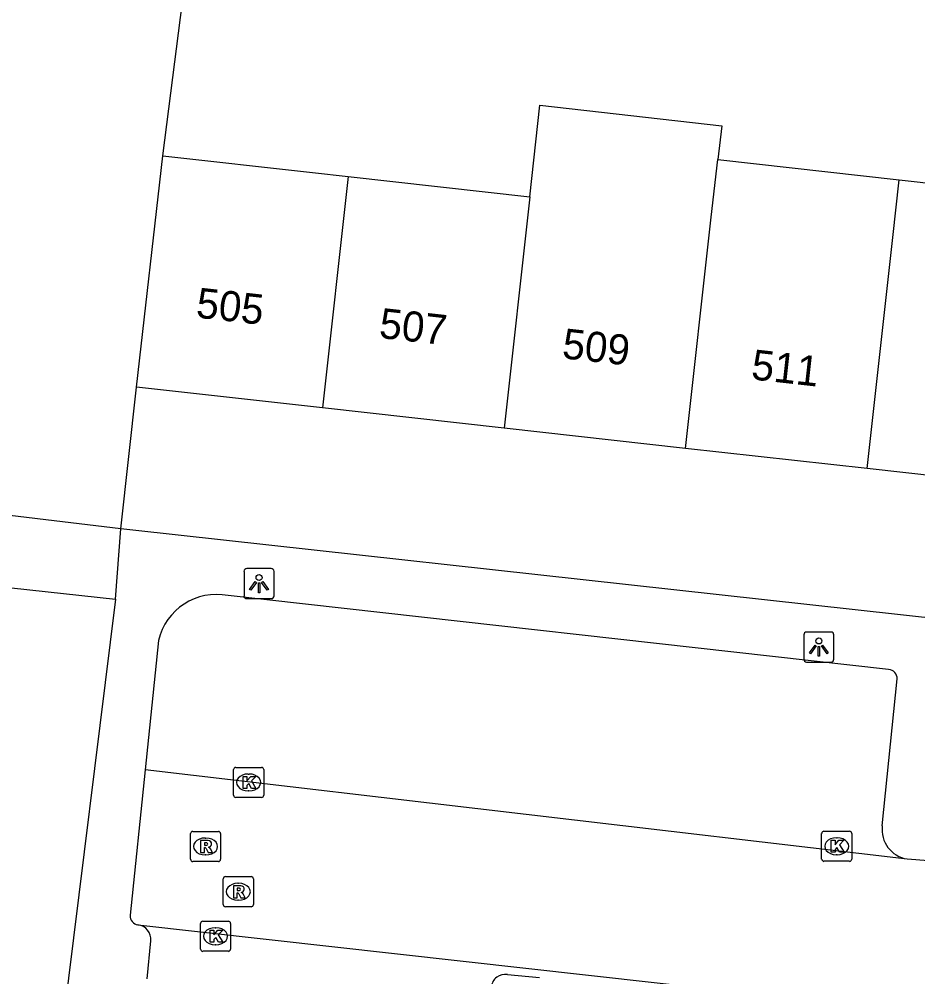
# Model space of a CAD drawing. Extents: x 161928 to 163055, y 386475 to 387428.
# Drawn here: x 162063.82 to 162093.66, y 387154.99 to 387186.79 of the extents above; entities that cross this region are included whole.
import ezdxf

# ---------------------------------------------------------------- set-up
doc = ezdxf.new("R2010")
doc.units = 0
for name, color, linetype in [('IMGEO_Groenvoorziening', 7, 'Continuous'), ('IMGEO_Hek', 7, 'Continuous'), ('IMGEO_Kolk', 7, 'Continuous'), ('IMGEO_Lichtpunt', 7, 'Continuous'), ('IMGEO_Pand', 7, 'Continuous'), ('IMGEO_Pand_nummerreeks', 7, 'Continuous'), ('IMGEO_Parkeervlak_open', 7, 'Continuous'), ('IMGEO_Rijbaan_lokaal_open', 7, 'Continuous'), ('IMGEO_Rioolput', 7, 'Continuous'), ('IMGEO_Voetpad_gesloten', 7, 'Continuous'), ('IMGEO_Voetpad_open', 7, 'Continuous')]:
    doc.layers.add(name, color=color, linetype=linetype)

msp = doc.modelspace()

# ---------------------------------------------------------------- linework, layer by layer
at = {"layer": 'IMGEO_Groenvoorziening'}
for points in [[(162068.587, 387182.257), (162070.297, 387195.615)], [(162067.195, 387169.868), (162067.722, 387174.568)]]:
    msp.add_lwpolyline(points, dxfattribs=at)
at = {"layer": 'IMGEO_Hek'}
msp.add_lwpolyline([(162068.587, 387182.257), (162070.297, 387195.615)], dxfattribs=at)
at = {"layer": 'IMGEO_Kolk'}
for p, q in [((162071.015, 387161.948), (162071.867, 387161.948)), ((162070.94, 387161.022), (162070.94, 387161.874)), ((162071.428, 387161.728), (162071.453, 387161.728)), ((162071.941, 387161.874), (162071.941, 387161.022)), ((162071.451, 387161.168), (162071.426, 387161.168)), ((162071.867, 387160.948), (162071.015, 387160.948)), ((162090.464, 387158.903), (162090.464, 387159.755)), ((162090.539, 387159.829), (162091.391, 387159.829)), ((162091.465, 387159.755), (162091.465, 387158.903)), ((162090.952, 387159.609), (162090.977, 387159.609)), ((162091.391, 387158.829), (162090.539, 387158.829)), ((162090.975, 387159.049), (162090.95, 387159.049)), ((162069.842, 387155.915), (162069.842, 387156.767)), ((162069.917, 387156.841), (162070.769, 387156.841)), ((162070.33, 387156.621), (162070.355, 387156.621)), ((162070.843, 387156.767), (162070.843, 387155.915)), ((162070.353, 387156.061), (162070.328, 387156.061)), ((162070.769, 387155.841), (162069.917, 387155.841))]:
    msp.add_line(p, q, dxfattribs=at)
for points in [[(162071.015, 387161.948), (162071.867, 387161.948)], [(162070.94, 387161.022), (162070.94, 387161.874)], [(162071.261, 387161.648), (162071.384, 387161.648), (162071.384, 387161.497), (162071.514, 387161.648), (162071.678, 387161.648), (162071.532, 387161.497), (162071.685, 387161.248), (162071.533, 387161.248), (162071.448, 387161.412), (162071.384, 387161.345), (162071.384, 387161.248), (162071.261, 387161.248), (162071.261, 387161.648)], [(162071.941, 387161.874), (162071.941, 387161.022)], [(162071.867, 387160.948), (162071.015, 387160.948)], [(162090.464, 387158.903), (162090.464, 387159.755)], [(162090.539, 387159.829), (162091.391, 387159.829)], [(162091.465, 387159.755), (162091.465, 387158.903)], [(162090.785, 387159.529), (162090.908, 387159.529), (162090.908, 387159.378), (162091.038, 387159.529), (162091.202, 387159.529), (162091.056, 387159.378), (162091.209, 387159.129), (162091.057, 387159.129), (162090.972, 387159.293), (162090.908, 387159.226), (162090.908, 387159.129), (162090.785, 387159.129), (162090.785, 387159.529)], [(162091.391, 387158.829), (162090.539, 387158.829)], [(162069.842, 387155.915), (162069.842, 387156.767)], [(162069.917, 387156.841), (162070.769, 387156.841)], [(162070.163, 387156.541), (162070.286, 387156.541), (162070.286, 387156.39), (162070.416, 387156.541), (162070.58, 387156.541), (162070.434, 387156.39), (162070.587, 387156.141), (162070.435, 387156.141), (162070.35, 387156.305), (162070.286, 387156.238), (162070.286, 387156.141), (162070.163, 387156.141), (162070.163, 387156.541)], [(162070.843, 387156.767), (162070.843, 387155.915)], [(162070.769, 387155.841), (162069.917, 387155.841)]]:
    msp.add_lwpolyline(points, dxfattribs=at)
for centre, start, end in [((162071.017, 387161.872), 91.552, 178.448), ((162071.017, 387161.872), 91.552, 178.448), ((162071.865, 387161.872), 1.552, 88.448), ((162071.865, 387161.872), 1.552, 88.448), ((162071.017, 387161.024), 181.552, 268.448), ((162071.017, 387161.024), 181.552, 268.448), ((162071.865, 387161.024), 271.552, 358.448), ((162071.865, 387161.024), 271.552, 358.448), ((162090.541, 387159.753), 91.552, 178.448), ((162090.541, 387159.753), 91.552, 178.448), ((162091.389, 387159.753), 1.552, 88.448), ((162091.389, 387159.753), 1.552, 88.448), ((162090.541, 387158.905), 181.552, 268.448), ((162090.541, 387158.905), 181.552, 268.448), ((162091.389, 387158.905), 271.552, 358.448), ((162091.389, 387158.905), 271.552, 358.448), ((162069.919, 387156.765), 91.552, 178.448), ((162069.919, 387156.765), 91.552, 178.448), ((162070.767, 387156.765), 1.552, 88.448), ((162070.767, 387156.765), 1.552, 88.448), ((162069.919, 387155.917), 181.552, 268.448), ((162069.919, 387155.917), 181.552, 268.448), ((162070.767, 387155.917), 271.552, 358.448), ((162070.767, 387155.917), 271.552, 358.448)]:
    msp.add_arc(centre, 0.0765, start, end, dxfattribs=at)
for centre, major_axis, ratio, start_param, end_param in [((162071.427, 387161.448), (-0.387, 0.002), 0.722429, 4.712389, 7.853982), ((162071.452, 387161.448), (-0.39, 0.002), 0.717154, 1.570796, 4.712389), ((162090.951, 387159.329), (-0.387, 0.002), 0.722429, 4.712389, 7.853982), ((162090.976, 387159.329), (-0.39, 0.002), 0.717154, 1.570796, 4.712389), ((162070.329, 387156.341), (-0.387, 0.002), 0.722429, 4.712389, 7.853982), ((162070.354, 387156.341), (-0.39, 0.002), 0.717154, 1.570796, 4.712389)]:
    msp.add_ellipse(centre, major_axis=major_axis, ratio=ratio, start_param=start_param, end_param=end_param, dxfattribs=at)
at = {"layer": 'IMGEO_Lichtpunt'}
for p, q in [((162071.287, 387168.454), (162071.287, 387167.647)), ((162071.287, 387168.454), (162071.287, 387167.647)), ((162072.189, 387168.549), (162071.381, 387168.549)), ((162072.189, 387168.549), (162071.381, 387168.549)), ((162072.283, 387167.647), (162072.283, 387168.454)), ((162072.283, 387167.647), (162072.283, 387168.454)), ((162071.381, 387167.553), (162072.189, 387167.553)), ((162071.381, 387167.553), (162072.189, 387167.553)), ((162090.774, 387166.442), (162089.966, 387166.442)), ((162090.774, 387166.442), (162089.966, 387166.442)), ((162089.872, 387166.347), (162089.872, 387165.54)), ((162089.872, 387166.347), (162089.872, 387165.54)), ((162090.868, 387165.54), (162090.868, 387166.347)), ((162090.868, 387165.54), (162090.868, 387166.347)), ((162089.966, 387165.446), (162090.774, 387165.446)), ((162089.966, 387165.446), (162090.774, 387165.446))]:
    msp.add_line(p, q, dxfattribs=at)
for points in [[(162071.661, 387168.118), (162071.7, 387168.09), (162071.512, 387167.828), (162071.474, 387167.855), (162071.661, 387168.118)], [(162071.763, 387168.07), (162071.81, 387168.07), (162071.81, 387167.748), (162071.763, 387167.748), (162071.763, 387168.07)], [(162071.873, 387168.09), (162071.911, 387168.117), (162072.098, 387167.855), (162072.059, 387167.827), (162071.873, 387168.09)], [(162090.246, 387166.011), (162090.285, 387165.983), (162090.097, 387165.721), (162090.059, 387165.748), (162090.246, 387166.011)], [(162090.348, 387165.963), (162090.395, 387165.963), (162090.395, 387165.641), (162090.348, 387165.641), (162090.348, 387165.963)], [(162090.458, 387165.983), (162090.496, 387166.01), (162090.683, 387165.748), (162090.644, 387165.72), (162090.458, 387165.983)]]:
    msp.add_lwpolyline(points, dxfattribs=at)
for centre in [(162071.786, 387168.252), (162090.371, 387166.145)]:
    msp.add_circle(centre, 0.0994, dxfattribs=at)
for centre, start, end in [((162071.381, 387168.454), 90, 180), ((162071.381, 387168.454), 90, 180), ((162072.189, 387168.454), 0, 90), ((162072.189, 387168.454), 0, 90), ((162071.381, 387167.647), 180, 270), ((162071.381, 387167.647), 180, 270), ((162072.189, 387167.647), 270, 0), ((162072.189, 387167.647), 270, 360), ((162089.966, 387166.347), 90, 180), ((162089.966, 387166.347), 90, 180), ((162090.774, 387166.347), 0, 90), ((162090.774, 387166.347), 0, 90), ((162089.966, 387165.54), 180, 270), ((162089.966, 387165.54), 180, 270), ((162090.774, 387165.54), 270, 0), ((162090.774, 387165.54), 270, 360)]:
    msp.add_arc(centre, 0.0946, start, end, dxfattribs=at)
at = {"layer": 'IMGEO_Pand'}
for points in [[(162080.775, 387180.894), (162081.113, 387183.936), (162087.146, 387183.25), (162087.018, 387182.126)], [(162067.722, 387174.568), (162068.587, 387182.257)], [(162068.587, 387182.257), (162073.557, 387181.701), (162074.75, 387181.568)], [(162085.946, 387172.54), (162086.801, 387180.219), (162087.018, 387182.126)], [(162087.018, 387182.126), (162093.04, 387181.455)], [(162074.75, 387181.568), (162073.894, 387173.881)], [(162074.75, 387181.568), (162080.775, 387180.894)], [(162091.972, 387171.869), (162092.827, 387179.545), (162093.04, 387181.455)], [(162093.04, 387181.455), (162099.065, 387180.784)], [(162080.775, 387180.894), (162079.92, 387173.21)], [(162073.894, 387173.881), (162067.722, 387174.568)], [(162079.92, 387173.21), (162073.894, 387173.881)], [(162085.946, 387172.54), (162079.92, 387173.21)], [(162091.972, 387171.869), (162085.946, 387172.54)], [(162097.997, 387171.198), (162091.972, 387171.869)]]:
    msp.add_lwpolyline(points, dxfattribs=at)
at = {"layer": 'IMGEO_Parkeervlak_open'}
msp.add_lwpolyline([(162080.034, 387155.068), (162081.1, 387154.972)], dxfattribs=at)
msp.add_arc((162079.955, 387154.613), 0.461, 80.1615, 174.3244, dxfattribs=at)
at = {"layer": 'IMGEO_Rijbaan_lokaal_open'}
for points in [[(162068.006, 387161.869), (162067.51, 387157.036)], [(162093.301, 387158.906), (162068.006, 387161.869)], [(162094.013, 387158.842), (162093.301, 387158.906)], [(162067.767, 387156.725), (162106.404, 387152.399)]]:
    msp.add_lwpolyline(points, dxfattribs=at)
msp.add_arc((162067.797, 387157.011), 0.288, 175.0956, 264.0428, dxfattribs=at)
at = {"layer": 'IMGEO_Rioolput'}
for p, q in [((162069.51, 387158.896), (162069.51, 387159.748)), ((162069.585, 387159.822), (162070.437, 387159.822)), ((162070.511, 387159.748), (162070.511, 387158.896)), ((162069.998, 387159.602), (162070.023, 387159.602)), ((162070.437, 387158.822), (162069.585, 387158.822)), ((162070.021, 387159.042), (162069.996, 387159.042)), ((162070.596, 387157.394), (162070.596, 387158.246)), ((162070.671, 387158.32), (162071.523, 387158.32)), ((162071.597, 387158.246), (162071.597, 387157.394)), ((162071.084, 387158.1), (162071.109, 387158.1)), ((162071.107, 387157.54), (162071.082, 387157.54)), ((162071.523, 387157.32), (162070.671, 387157.32))]:
    msp.add_line(p, q, dxfattribs=at)
for points in [[(162069.51, 387158.896), (162069.51, 387159.748)], [(162069.585, 387159.822), (162070.437, 387159.822)], [(162070.511, 387159.748), (162070.511, 387158.896)], [(162070.099, 387159.52), (162069.847, 387159.522), (162069.847, 387159.122)], [(162070.025, 387159.441), (162069.971, 387159.441), (162069.971, 387159.36)], [(162069.847, 387159.122), (162069.971, 387159.122), (162069.971, 387159.284), (162069.982, 387159.284)], [(162069.971, 387159.36), (162070.023, 387159.36)], [(162070.029, 387159.255), (162070.1, 387159.122), (162070.24, 387159.122), (162070.175, 387159.248)], [(162070.437, 387158.822), (162069.585, 387158.822)], [(162070.596, 387157.394), (162070.596, 387158.246)], [(162070.671, 387158.32), (162071.523, 387158.32)], [(162071.597, 387158.246), (162071.597, 387157.394)], [(162071.185, 387158.018), (162070.933, 387158.02), (162070.933, 387157.62)], [(162071.111, 387157.939), (162071.057, 387157.939), (162071.057, 387157.858)], [(162071.057, 387157.858), (162071.109, 387157.858)], [(162070.933, 387157.62), (162071.057, 387157.62), (162071.057, 387157.782), (162071.068, 387157.782)], [(162071.115, 387157.753), (162071.186, 387157.62), (162071.326, 387157.62), (162071.261, 387157.746)], [(162071.523, 387157.32), (162070.671, 387157.32)]]:
    msp.add_lwpolyline(points, dxfattribs=at)
for centre, radius, start, end in [((162069.587, 387159.746), 0.0765, 91.552, 178.448), ((162069.587, 387159.746), 0.0765, 91.552, 178.448), ((162070.435, 387159.746), 0.0765, 1.552, 88.448), ((162070.435, 387159.746), 0.0765, 1.552, 88.448), ((162070.031, 387159.345), 0.0964, 77.0061, 93.1865), ((162070.045, 387159.402), 0.0378, 276.6634, 79.6772), ((162070.098, 387159.41), 0.109, 350.3612, 89.416), ((162069.981, 387159.231), 0.0533, 26.0293, 88.6989), ((162070.007, 387159.549), 0.19, 274.7715, 282.9687), ((162070.096, 387159.41), 0.112, 277.5842, 350.9817), ((162070.08, 387159.195), 0.108, 29.5134, 73.7905), ((162069.587, 387158.898), 0.0765, 181.552, 268.448), ((162069.587, 387158.898), 0.0765, 181.552, 268.448), ((162070.435, 387158.898), 0.0765, 271.552, 358.448), ((162070.435, 387158.898), 0.0765, 271.552, 358.448), ((162070.673, 387158.244), 0.0765, 91.552, 178.448), ((162070.673, 387158.244), 0.0765, 91.552, 178.448), ((162071.521, 387158.244), 0.0765, 1.552, 88.448), ((162071.521, 387158.244), 0.0765, 1.552, 88.448), ((162071.093, 387158.047), 0.19, 274.7715, 282.9687), ((162071.117, 387157.843), 0.0964, 77.0061, 93.1865), ((162071.131, 387157.9), 0.0378, 276.6634, 79.6772), ((162071.184, 387157.908), 0.109, 350.3612, 89.416), ((162071.182, 387157.908), 0.112, 277.5842, 350.9817), ((162071.067, 387157.729), 0.0533, 26.0293, 88.6989), ((162071.166, 387157.693), 0.108, 29.5134, 73.7905), ((162070.673, 387157.396), 0.0765, 181.552, 268.448), ((162070.673, 387157.396), 0.0765, 181.552, 268.448), ((162071.521, 387157.396), 0.0765, 271.552, 358.448), ((162071.521, 387157.396), 0.0765, 271.552, 358.448)]:
    msp.add_arc(centre, radius, start, end, dxfattribs=at)
for centre, major_axis, ratio, start_param, end_param in [((162069.997, 387159.322), (-0.387, 0.002), 0.722429, 4.712389, 7.853982), ((162070.022, 387159.322), (-0.39, 0.002), 0.717154, 1.570796, 4.712389), ((162071.083, 387157.82), (-0.387, 0.002), 0.722429, 4.712389, 7.853982), ((162071.108, 387157.82), (-0.39, 0.002), 0.717154, 1.570796, 4.712389)]:
    msp.add_ellipse(centre, major_axis=major_axis, ratio=ratio, start_param=start_param, end_param=end_param, dxfattribs=at)
at = {"layer": 'IMGEO_Voetpad_gesloten'}
for points in [[(162067.195, 387169.868), (162061.566, 387170.54)], [(162067.023, 387167.532), (162067.195, 387169.868)], [(162049.139, 387169.476), (162067.023, 387167.532)]]:
    msp.add_lwpolyline(points, dxfattribs=at)
at = {"layer": 'IMGEO_Voetpad_open'}
for points in [[(162107.934, 387165.88), (162107.777, 387165.782), (162107.612, 387165.698), (162107.44, 387165.629), (162107.263, 387165.575), (162107.081, 387165.538), (162106.897, 387165.517), (162106.712, 387165.513), (162106.527, 387165.525), (162067.599, 387169.823), (162067.195, 387169.868)], [(162067.023, 387167.532), (162065.287, 387153.527)], [(162092.688, 387165.193), (162070.759, 387167.651)], [(162068.446, 387166.156), (162068.006, 387161.869)], [(162092.474, 387160.007), (162092.967, 387164.887)], [(162068.069, 387154.933), (162068.197, 387156.189)]]:
    msp.add_lwpolyline(points, dxfattribs=at)
for centre, radius, start, end in [((162070.373, 387165.712), 1.977, 78.7358, 167.0172), ((162092.689, 387164.914), 0.279, 354.4593, 90.2556), ((162093.454, 387159.882), 0.987, 172.7075, 261.1156), ((162067.694, 387156.226), 0.504, 355.7525, 81.7234)]:
    msp.add_arc(centre, radius, start, end, dxfattribs=at)

# ---------------------------------------------------------------- texts
at = {"layer": 'IMGEO_Pand_nummerreeks'}
for s, rotation, p in [('505', 353.6493, (162069.668, 387176.887)), ('507', 353.6493, (162075.744, 387176.211)), ('509', 353.6516, (162081.82, 387175.535)), ('511', 353.6493, (162088.098, 387174.836))]:
    msp.add_text(s, height=1, rotation=rotation, dxfattribs=at).set_placement(p)

doc.saveas('drawing.dxf')
